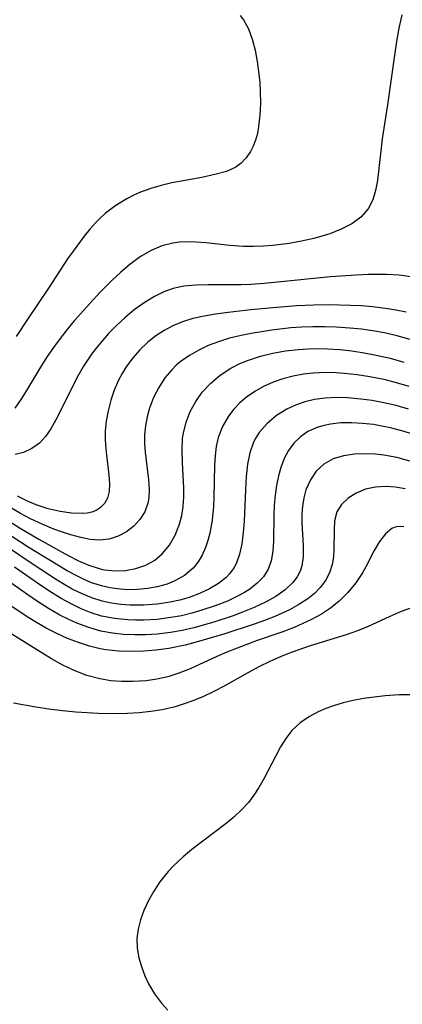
# Model space of a CAD drawing. Header units: inches. Extents: x 1073367 to 1082519, y 1569854 to 1574957.
# Tile 546 of 565: x 1080428 to 1080481, y 1573814 to 1573951. Entities that reach past the tile are written whole.
import ezdxf

# ---------------------------------------------------------------- set-up
doc = ezdxf.new("R2010")
doc.units = ezdxf.units.IN
doc.header["$MEASUREMENT"] = 0
doc.layers.add('CGG_CurvaNivelLidar_v1', color=7, linetype='Continuous', lineweight=30, true_color=0x008008)

msp = doc.modelspace()

# ---------------------------------------------------------------- linework, layer by layer
at = {"layer": 'CGG_CurvaNivelLidar_v1'}
for points in [[(1080480.734, 1573951.8366, 74), (1080480.3274, 1573949.9837, 74), (1080479.9939, 1573948.111, 74), (1080479.7063, 1573946.2257, 74), (1080478.7423, 1573939.3394, 74), (1080478.024, 1573934.591, 74), (1080477.3445, 1573928.7973, 74), (1080477.0827, 1573927.3905, 74), (1080476.6924, 1573926.0879, 74), (1080476.0538, 1573924.8373, 74), (1080475.056, 1573923.7154, 74), (1080473.7889, 1573922.7876, 74), (1080472.3214, 1573922.0165, 74), (1080470.7054, 1573921.379, 74), (1080469.6294, 1573921.0395, 74), (1080468.5192, 1573920.7415, 74), (1080466.8029, 1573920.3613, 74), (1080465.0462, 1573920.0557, 74), (1080463.9276, 1573919.9012, 74), (1080462.8026, 1573919.7774, 74), (1080461.4432, 1573919.6727, 74), (1080460.0833, 1573919.6216, 74), (1080458.7275, 1573919.6316, 74), (1080456.8129, 1573919.7532, 74), (1080453.4941, 1573920.106, 74), (1080452.0872, 1573920.2263, 74), (1080450.7063, 1573920.2659, 74), (1080449.7772, 1573920.2223, 74), (1080448.8648, 1573920.1033, 74), (1080447.3378, 1573919.6976, 74), (1080445.8656, 1573919.0709, 74), (1080444.4494, 1573918.2613, 74), (1080443.7967, 1573917.8198, 74), (1080442.8837, 1573917.1278, 74), (1080441.6209, 1573916.0467, 74), (1080440.39, 1573914.885, 74), (1080438.7707, 1573913.2507, 74), (1080437.302, 1573911.6981, 74), (1080435.1422, 1573909.2714, 74), (1080434.104, 1573908.019, 74), (1080433.1629, 1573906.815, 74), (1080432.2581, 1573905.5878, 74), (1080431.392, 1573904.3401, 74), (1080430.5686, 1573903.074, 74), (1080428.489, 1573899.6062, 74), (1080427.6983, 1573898.3455, 74), (1080426.8645, 1573897.1481, 74)], [(1080458.2247, 1573951.7724, 73.5), (1080458.7084, 1573951.1284, 73.5), (1080459.382, 1573949.8748, 73.5), (1080459.9077, 1573948.464, 73.5), (1080460.3153, 1573946.9406, 73.5), (1080460.6249, 1573945.3411, 73.5), (1080460.8629, 1573943.5802, 73.5), (1080460.977, 1573942.3694, 73.5), (1080461.0471, 1573941.1585, 73.5), (1080461.0594, 1573939.4918, 73.5), (1080460.9782, 1573937.8676, 73.5), (1080460.8066, 1573936.3155, 73.5), (1080460.6348, 1573935.3363, 73.5), (1080460.3904, 1573934.4108, 73.5), (1080460.0663, 1573933.5809, 73.5), (1080459.663, 1573932.8098, 73.5), (1080459.0805, 1573931.9561, 73.5), (1080458.4018, 1573931.2209, 73.5), (1080457.6224, 1573930.6336, 73.5), (1080456.3438, 1573930.0722, 73.5), (1080454.8956, 1573929.6811, 73.5), (1080452.8963, 1573929.23, 73.5), (1080448.7231, 1573928.4599, 73.5), (1080447.2546, 1573928.118, 73.5), (1080445.7997, 1573927.6953, 73.5), (1080444.3774, 1573927.1732, 73.5), (1080443.4205, 1573926.7436, 73.5), (1080442.4889, 1573926.2622, 73.5), (1080440.9503, 1573925.3236, 73.5), (1080439.5146, 1573924.2399, 73.5), (1080438.6999, 1573923.4998, 73.5), (1080438.1489, 1573922.9383, 73.5), (1080437.33, 1573922.0271, 73.5), (1080436.5405, 1573921.0718, 73.5), (1080434.9756, 1573918.9841, 73.5), (1080434.2245, 1573917.8997, 73.5), (1080431.5514, 1573913.8226, 73.5), (1080428.6634, 1573909.567, 73.5), (1080427.0537, 1573907.1149, 73.5)], [(1080482.0103, 1573915.3922, 74.5), (1080480.3685, 1573915.6145, 74.5), (1080478.67, 1573915.7198, 74.5), (1080476.1296, 1573915.7175, 74.5), (1080474.3706, 1573915.6507, 74.5), (1080470.8125, 1573915.4048, 74.5), (1080463.4465, 1573914.6385, 74.5), (1080461.5839, 1573914.474, 74.5), (1080459.7308, 1573914.3547, 74.5), (1080458.3722, 1573914.3056, 74.5), (1080453.8027, 1573914.2981, 74.5), (1080452.076, 1573914.2459, 74.5), (1080450.3985, 1573914.0834, 74.5), (1080448.9136, 1573913.7788, 74.5), (1080447.6033, 1573913.3188, 74.5), (1080446.2951, 1573912.6743, 74.5), (1080444.8736, 1573911.7973, 74.5), (1080443.4971, 1573910.7927, 74.5), (1080442.167, 1573909.6838, 74.5), (1080441.0251, 1573908.6209, 74.5), (1080439.9276, 1573907.4969, 74.5), (1080438.8802, 1573906.3178, 74.5), (1080438.2051, 1573905.491, 74.5), (1080437.5605, 1573904.64, 74.5), (1080436.4426, 1573902.9742, 74.5), (1080435.683, 1573901.6653, 74.5), (1080434.9809, 1573900.3322, 74.5), (1080433.2685, 1573896.8484, 74.5), (1080432.5804, 1573895.5172, 74.5), (1080431.8633, 1573894.2741, 74.5), (1080431.1211, 1573893.1955, 74.5), (1080430.2888, 1573892.2762, 74.5), (1080429.2479, 1573891.5061, 74.5), (1080428.0868, 1573890.9823, 74.5), (1080426.9164, 1573890.7034, 74.5)], [(1080481.3418, 1573910.49, 75), (1080479.9215, 1573910.7695, 75), (1080478.496, 1573911.0053, 75), (1080476.6852, 1573911.2278, 75), (1080475.1519, 1573911.3533, 75), (1080473.6145, 1573911.4321, 75), (1080470.5326, 1573911.4825, 75), (1080468.4408, 1573911.4499, 75), (1080466.1282, 1573911.3471, 75), (1080462.8144, 1573911.1104, 75), (1080459.7481, 1573910.8194, 75), (1080456.5587, 1573910.4482, 75), (1080454.801, 1573910.2047, 75), (1080453.2101, 1573909.9408, 75), (1080451.6575, 1573909.5992, 75), (1080450.2307, 1573909.1633, 75), (1080448.8635, 1573908.5996, 75), (1080447.647, 1573907.9446, 75), (1080446.4959, 1573907.1797, 75), (1080445.4116, 1573906.3188, 75), (1080444.2979, 1573905.2688, 75), (1080443.2802, 1573904.124, 75), (1080442.3734, 1573902.8894, 75), (1080441.8143, 1573901.9742, 75), (1080441.3169, 1573901.0222, 75), (1080440.7217, 1573899.6427, 75), (1080440.2373, 1573898.2221, 75), (1080439.8618, 1573896.777, 75), (1080439.5998, 1573895.3222, 75), (1080439.4686, 1573893.9976, 75), (1080439.4482, 1573892.8501, 75), (1080439.4906, 1573892.0035, 75), (1080439.6323, 1573890.578, 75), (1080439.9664, 1573887.8578, 75), (1080440.0461, 1573886.6053, 75), (1080439.998, 1573885.5481, 75), (1080439.7765, 1573884.6088, 75), (1080439.3641, 1573883.8535, 75), (1080438.7691, 1573883.2508, 75), (1080438.2141, 1573882.9095, 75), (1080437.5827, 1573882.6723, 75), (1080436.9307, 1573882.5445, 75), (1080436.2278, 1573882.4915, 75), (1080434.7568, 1573882.5437, 75), (1080433.1734, 1573882.768, 75), (1080431.5268, 1573883.15, 75), (1080429.859, 1573883.6898, 75), (1080428.6366, 1573884.1932, 75), (1080427.2265, 1573884.8693, 75)], [(1080481.8774, 1573906.6799, 75.5), (1080480.1099, 1573907.1781, 75.5), (1080478.3247, 1573907.5937, 75.5), (1080476.7335, 1573907.8841, 75.5), (1080475.1309, 1573908.1098, 75.5), (1080473.5196, 1573908.2783, 75.5), (1080471.6281, 1573908.4071, 75.5), (1080469.9939, 1573908.4593, 75.5), (1080468.3582, 1573908.4539, 75.5), (1080466.8352, 1573908.3937, 75.5), (1080465.3149, 1573908.2856, 75.5), (1080462.6474, 1573907.9921, 75.5), (1080459.7803, 1573907.5329, 75.5), (1080458.37, 1573907.2433, 75.5), (1080456.7657, 1573906.8463, 75.5), (1080455.2047, 1573906.3651, 75.5), (1080453.8092, 1573905.8268, 75.5), (1080452.4728, 1573905.1986, 75.5), (1080451.2075, 1573904.4793, 75.5), (1080450.0299, 1573903.6627, 75.5), (1080449.3989, 1573903.1422, 75.5), (1080448.7103, 1573902.4766, 75.5), (1080447.7719, 1573901.3491, 75.5), (1080446.9124, 1573900.0269, 75.5), (1080446.1967, 1573898.6142, 75.5), (1080445.6284, 1573897.1337, 75.5), (1080445.2904, 1573895.9242, 75.5), (1080445.0585, 1573894.6933, 75.5), (1080444.9419, 1573893.4504, 75.5), (1080444.943, 1573892.2341, 75.5), (1080445.0297, 1573891.0207, 75.5), (1080445.4993, 1573887.1436, 75.5), (1080445.575, 1573885.865, 75.5), (1080445.5182, 1573884.6436, 75.5), (1080445.3882, 1573883.9152, 75.5), (1080444.9519, 1573882.7199, 75.5), (1080444.2848, 1573881.6414, 75.5), (1080443.4285, 1573880.6968, 75.5), (1080442.4137, 1573879.9123, 75.5), (1080441.2554, 1573879.3144, 75.5), (1080439.9958, 1573878.9279, 75.5), (1080438.6664, 1573878.7772, 75.5), (1080437.376, 1573878.8659, 75.5), (1080436.0511, 1573879.1276, 75.5), (1080434.6929, 1573879.5032, 75.5), (1080433.5013, 1573879.8828, 75.5), (1080432.2963, 1573880.3132, 75.5), (1080430.6772, 1573880.978, 75.5), (1080429.0706, 1573881.738, 75.5), (1080427.6814, 1573882.4771, 75.5), (1080424.5547, 1573884.2954, 75.5)], [(1080423.3624, 1573883.1297, 76), (1080427.6305, 1573880.4237, 76), (1080430.2078, 1573878.8932, 76), (1080434.3206, 1573876.6323, 76), (1080435.7485, 1573875.9119, 76), (1080437.1765, 1573875.2899, 76), (1080438.6126, 1573874.8174, 76), (1080439.1013, 1573874.7018, 76), (1080439.3655, 1573874.6502, 76), (1080440.8315, 1573874.496, 76), (1080442.2829, 1573874.5549, 76), (1080443.7245, 1573874.8284, 76), (1080445.0903, 1573875.3118, 76), (1080446.3432, 1573876.0107, 76), (1080447.3718, 1573876.8617, 76), (1080448.3846, 1573878.0688, 76), (1080449.2003, 1573879.4598, 76), (1080449.8113, 1573880.9926, 76), (1080450.1235, 1573882.2033, 76), (1080450.3183, 1573883.459, 76), (1080450.4033, 1573884.7359, 76), (1080450.4033, 1573886.0313, 76), (1080450.2065, 1573889.5111, 76), (1080450.1504, 1573891.2337, 76), (1080450.2343, 1573892.9244, 76), (1080450.3392, 1573893.6535, 76), (1080450.7238, 1573895.1857, 76), (1080451.3018, 1573896.6567, 76), (1080452.0531, 1573898.0515, 76), (1080452.9693, 1573899.3493, 76), (1080454.1411, 1573900.62, 76), (1080455.4736, 1573901.7441, 76), (1080456.9442, 1573902.7093, 76), (1080458.1913, 1573903.3451, 76), (1080459.3856, 1573903.8301, 76), (1080461.062, 1573904.3632, 76), (1080462.7954, 1573904.7794, 76), (1080464.5687, 1573905.0919, 76), (1080466.3694, 1573905.3046, 76), (1080468.3152, 1573905.4164, 76), (1080470.4173, 1573905.3961, 76), (1080472.1132, 1573905.2819, 76), (1080473.8068, 1573905.0931, 76), (1080475.4948, 1573904.8383, 76), (1080477.1738, 1573904.521, 76), (1080479.1042, 1573904.07, 76), (1080481.05, 1573903.5198, 76)], [(1080481.7778, 1573900.1601, 76.5), (1080480.0293, 1573900.6648, 76.5), (1080478.2684, 1573901.1048, 76.5), (1080477.2787, 1573901.3168, 76.5), (1080476.286, 1573901.5043, 76.5), (1080474.5302, 1573901.777, 76.5), (1080472.7743, 1573901.9708, 76.5), (1080471.0245, 1573902.0732, 76.5), (1080469.2881, 1573902.0641, 76.5), (1080468.3847, 1573902.0055, 76.5), (1080467.0768, 1573901.8455, 76.5), (1080465.6242, 1573901.5698, 76.5), (1080464.2049, 1573901.1983, 76.5), (1080462.8305, 1573900.7289, 76.5), (1080461.5153, 1573900.1536, 76.5), (1080460.2766, 1573899.4636, 76.5), (1080459.1261, 1573898.6617, 76.5), (1080458.1969, 1573897.8648, 76.5), (1080457.3569, 1573896.9889, 76.5), (1080456.6176, 1573896.0373, 76.5), (1080455.7833, 1573894.5977, 76.5), (1080455.1925, 1573893.0365, 76.5), (1080454.9187, 1573891.794, 76.5), (1080454.7591, 1573890.5046, 76.5), (1080454.6746, 1573889.1797, 76.5), (1080454.5759, 1573884.743, 76.5), (1080454.514, 1573883.451, 76.5), (1080454.3237, 1573881.5734, 76.5), (1080454.0043, 1573879.7572, 76.5), (1080453.751, 1573878.7382, 76.5), (1080453.4339, 1573877.7623, 76.5), (1080452.9727, 1573876.7071, 76.5), (1080452.4011, 1573875.7394, 76.5), (1080451.7113, 1573874.8784, 76.5), (1080450.492, 1573873.8442, 76.5), (1080449.0676, 1573873.0478, 76.5), (1080448.0962, 1573872.6612, 76.5), (1080446.6984, 1573872.2685, 76.5), (1080445.3443, 1573872.0284, 76.5), (1080443.9548, 1573871.8999, 76.5), (1080442.546, 1573871.882, 76.5), (1080441.1323, 1573871.9809, 76.5), (1080440.1206, 1573872.1308, 76.5), (1080439.1182, 1573872.3533, 76.5), (1080437.5665, 1573872.8589, 76.5), (1080436.5366, 1573873.2967, 76.5), (1080435.5205, 1573873.7944, 76.5), (1080434.18, 1573874.5262, 76.5), (1080432.8473, 1573875.3085, 76.5), (1080428.7353, 1573877.8099, 76.5), (1080422.2774, 1573881.9909, 76.5)], [(1080481.6794, 1573897.0071, 77), (1080479.9625, 1573897.4837, 77), (1080478.2353, 1573897.8882, 77), (1080476.6354, 1573898.1835, 77), (1080475.0348, 1573898.4027, 77), (1080473.1826, 1573898.5576, 77), (1080471.6177, 1573898.5941, 77), (1080470.0786, 1573898.5248, 77), (1080468.5774, 1573898.3259, 77), (1080467.2435, 1573898.0089, 77), (1080465.9636, 1573897.5673, 77), (1080464.7504, 1573897.0066, 77), (1080463.2835, 1573896.0952, 77), (1080461.9857, 1573895.0028, 77), (1080460.8976, 1573893.7389, 77), (1080460.4208, 1573892.9898, 77), (1080460.1178, 1573892.3868, 77), (1080459.609, 1573890.9298, 77), (1080459.2854, 1573889.3633, 77), (1080459.0822, 1573887.6054, 77), (1080458.9714, 1573885.7955, 77), (1080458.8016, 1573881.4289, 77), (1080458.6833, 1573879.8224, 77), (1080458.4848, 1573878.2774, 77), (1080458.1673, 1573876.8229, 77), (1080457.6844, 1573875.4942, 77), (1080457.3306, 1573874.8376, 77), (1080456.7138, 1573874.0206, 77), (1080456.3003, 1573873.5977, 77), (1080455.2085, 1573872.729, 77), (1080453.959, 1573871.986, 77), (1080452.5896, 1573871.3511, 77), (1080451.13, 1573870.8149, 77), (1080449.8433, 1573870.4378, 77), (1080448.5188, 1573870.1359, 77), (1080446.6728, 1573869.8554, 77), (1080444.7973, 1573869.717, 77), (1080442.9209, 1573869.7199, 77), (1080441.6147, 1573869.8137, 77), (1080440.3207, 1573869.9929, 77), (1080439.0458, 1573870.2699, 77), (1080437.5715, 1573870.736, 77), (1080436.1345, 1573871.3369, 77), (1080434.8682, 1573871.9781, 77), (1080433.6249, 1573872.6895, 77), (1080432.3959, 1573873.4488, 77), (1080428.594, 1573875.9235, 77), (1080422.5856, 1573879.9724, 77)], [(1080482.2792, 1573893.5058, 77.5), (1080480.7385, 1573893.9812, 77.5), (1080479.1892, 1573894.3844, 77.5), (1080478.2144, 1573894.596, 77.5), (1080476.7965, 1573894.8392, 77.5), (1080475.2585, 1573895.0155, 77.5), (1080473.7407, 1573895.0953, 77.5), (1080472.2567, 1573895.0688, 77.5), (1080470.8227, 1573894.919, 77.5), (1080469.9258, 1573894.7435, 77.5), (1080469.0648, 1573894.4954, 77.5), (1080467.6714, 1573893.8665, 77.5), (1080466.6326, 1573893.1494, 77.5), (1080465.7292, 1573892.2678, 77.5), (1080464.989, 1573891.2518, 77.5), (1080464.3862, 1573890.1144, 77.5), (1080463.9103, 1573888.8822, 77.5), (1080463.58, 1573887.702, 77.5), (1080463.3073, 1573886.373, 77.5), (1080463.1125, 1573885.0113, 77.5), (1080462.9904, 1573883.6328, 77.5), (1080462.9313, 1573882.1578, 77.5), (1080462.8691, 1573878.646, 77.5), (1080462.7696, 1573877.2385, 77.5), (1080462.5455, 1573875.9197, 77.5), (1080462.1237, 1573874.7168, 77.5), (1080461.4737, 1573873.6868, 77.5), (1080460.6136, 1573872.7752, 77.5), (1080459.585, 1573871.9672, 77.5), (1080458.8475, 1573871.4953, 77.5), (1080458.0625, 1573871.0568, 77.5), (1080456.4661, 1573870.2989, 77.5), (1080454.7659, 1573869.6274, 77.5), (1080452.9198, 1573869.0144, 77.5), (1080451.5005, 1573868.6135, 77.5), (1080450.0574, 1573868.2695, 77.5), (1080448.5955, 1573867.9935, 77.5), (1080446.6866, 1573867.7542, 77.5), (1080444.7687, 1573867.6454, 77.5), (1080443.6933, 1573867.6421, 77.5), (1080442.6221, 1573867.6823, 77.5), (1080440.7711, 1573867.8664, 77.5), (1080438.9554, 1573868.222, 77.5), (1080437.5041, 1573868.6627, 77.5), (1080436.0865, 1573869.2252, 77.5), (1080434.7032, 1573869.8932, 77.5), (1080433.3316, 1573870.6655, 77.5), (1080431.9853, 1573871.5067, 77.5), (1080430.6536, 1573872.392, 77.5), (1080426.839, 1573874.9934, 77.5)], [(1080481.8691, 1573889.7829, 78), (1080480.0599, 1573890.2706, 78), (1080478.2564, 1573890.6086, 78), (1080477.027, 1573890.7371, 78), (1080475.815, 1573890.7876, 78), (1080474.1829, 1573890.7382, 78), (1080472.6333, 1573890.5227, 78), (1080471.2041, 1573890.0923, 78), (1080469.8973, 1573889.3608, 78), (1080468.847, 1573888.3667, 78), (1080468.0126, 1573887.1481, 78), (1080467.397, 1573885.7616, 78), (1080467.09, 1573884.6597, 78), (1080466.9024, 1573883.5117, 78), (1080466.8257, 1573882.3707, 78), (1080466.8305, 1573881.2201, 78), (1080467.0259, 1573877.9759, 78), (1080467.0233, 1573876.443, 78), (1080466.8487, 1573875.2184, 78), (1080466.6501, 1573874.5791, 78), (1080466.4297, 1573874.0916, 78), (1080466.1985, 1573873.693, 78), (1080465.5826, 1573872.8891, 78), (1080464.4974, 1573871.8701, 78), (1080463.2083, 1573870.956, 78), (1080461.7631, 1573870.136, 78), (1080460.2085, 1573869.406, 78), (1080458.5688, 1573868.7404, 78), (1080457.2593, 1573868.2582, 78), (1080454.5667, 1573867.3704, 78), (1080451.7708, 1573866.5899, 78), (1080450.1729, 1573866.224, 78), (1080448.5638, 1573865.9315, 78), (1080446.6689, 1573865.7026, 78), (1080445.1079, 1573865.6058, 78), (1080443.5506, 1573865.5904, 78), (1080442.0031, 1573865.6605, 78), (1080440.4713, 1573865.8251, 78), (1080438.8513, 1573866.1252, 78), (1080437.1591, 1573866.6051, 78), (1080435.5042, 1573867.2267, 78), (1080434.3047, 1573867.7622, 78), (1080433.1279, 1573868.3589, 78), (1080431.5654, 1573869.2632, 78), (1080430.0368, 1573870.2449, 78), (1080428.5287, 1573871.272, 78), (1080424.2192, 1573874.2765, 78)], [(1080481.1957, 1573885.8918, 78.5), (1080479.8486, 1573886.1269, 78.5), (1080478.5282, 1573886.2245, 78.5), (1080477.0768, 1573886.1403, 78.5), (1080475.7092, 1573885.8501, 78.5), (1080474.3983, 1573885.3295, 78.5), (1080473.2591, 1573884.6166, 78.5), (1080472.3402, 1573883.7343, 78.5), (1080471.7047, 1573882.6917, 78.5), (1080471.3899, 1573881.4655, 78.5), (1080471.3084, 1573880.2044, 78.5), (1080471.3054, 1573877.496, 78.5), (1080471.2204, 1573876.4382, 78.5), (1080471.0367, 1573875.3909, 78.5), (1080470.7278, 1573874.3754, 78.5), (1080470.1609, 1573873.2232, 78.5), (1080469.3913, 1573872.1672, 78.5), (1080468.5834, 1573871.3503, 78.5), (1080467.6613, 1573870.6092, 78.5), (1080466.4324, 1573869.8065, 78.5), (1080465.0989, 1573869.0832, 78.5), (1080463.0724, 1573868.1695, 78.5), (1080461.6474, 1573867.6129, 78.5), (1080460.1872, 1573867.0864, 78.5), (1080456.1223, 1573865.7454, 78.5), (1080452.4451, 1573864.6604, 78.5), (1080450.5948, 1573864.1894, 78.5), (1080448.3178, 1573863.7207, 78.5), (1080446.5566, 1573863.4709, 78.5), (1080444.7928, 1573863.3206, 78.5), (1080443.0338, 1573863.2713, 78.5), (1080441.287, 1573863.3327, 78.5), (1080439.5608, 1573863.5233, 78.5), (1080438.7762, 1573863.6616, 78.5), (1080437.26, 1573864.0323, 78.5), (1080435.7218, 1573864.5239, 78.5), (1080434.2046, 1573865.1074, 78.5), (1080432.7124, 1573865.7746, 78.5), (1080431.2511, 1573866.5229, 78.5), (1080429.906, 1573867.2998, 78.5), (1080428.5853, 1573868.1271, 78.5), (1080426.3387, 1573869.6363, 78.5)], [(1080481.0345, 1573880.6842, 79), (1080480.0209, 1573880.6258, 79), (1080479.6949, 1573880.5279, 79), (1080479.3748, 1573880.3798, 79), (1080478.4669, 1573879.6428, 79), (1080477.6638, 1573878.5881, 79), (1080476.9188, 1573877.3206, 79), (1080475.7439, 1573875.0746, 79), (1080475.2647, 1573874.2198, 79), (1080474.337, 1573872.8185, 79), (1080473.2528, 1573871.4891, 79), (1080472.014, 1573870.2688, 79), (1080470.827, 1573869.3333, 79), (1080469.5446, 1573868.4941, 79), (1080468.1863, 1573867.7399, 79), (1080466.9856, 1573867.1604, 79), (1080465.7499, 1573866.6308, 79), (1080464.0664, 1573865.9917, 79), (1080460.6318, 1573864.8023, 79), (1080457.8174, 1573863.765, 79), (1080456.3981, 1573863.1866, 79), (1080455.001, 1573862.5738, 79), (1080451.261, 1573860.8521, 79), (1080449.7241, 1573860.2567, 79), (1080448.1561, 1573859.7737, 79), (1080446.6584, 1573859.443, 79), (1080445.1411, 1573859.2242, 79), (1080443.3061, 1573859.0982, 79), (1080441.7689, 1573859.1064, 79), (1080440.2397, 1573859.2243, 79), (1080438.7276, 1573859.4643, 79), (1080436.8966, 1573859.9468, 79), (1080435.1185, 1573860.6235, 79), (1080433.5398, 1573861.3995, 79), (1080431.9957, 1573862.2759, 79), (1080429.0409, 1573864.0778, 79), (1080424.961, 1573866.6393, 79)], [(1080482.3811, 1573869.468, 79.5), (1080480.676, 1573868.8444, 79.5), (1080478.9983, 1573868.1178, 79.5), (1080476.0827, 1573866.7448, 79.5), (1080474.5709, 1573866.1521, 79.5), (1080473.0106, 1573865.6247, 79.5), (1080467.9914, 1573864.0568, 79.5), (1080465.501, 1573863.2031, 79.5), (1080464.2701, 1573862.7299, 79.5), (1080462.4853, 1573861.9518, 79.5), (1080460.7338, 1573861.0954, 79.5), (1080458.8714, 1573860.1012, 79.5), (1080456.023, 1573858.4752, 79.5), (1080454.5829, 1573857.7042, 79.5), (1080453.1432, 1573857.0254, 79.5), (1080451.6702, 1573856.4233, 79.5), (1080450.1691, 1573855.8982, 79.5), (1080449.1998, 1573855.6066, 79.5), (1080447.3984, 1573855.1787, 79.5), (1080445.8053, 1573854.9206, 79.5), (1080444.1923, 1573854.7496, 79.5), (1080442.5651, 1573854.6507, 79.5), (1080440.9287, 1573854.6136, 79.5), (1080438.4737, 1573854.661, 79.5), (1080435.3728, 1573854.8617, 79.5), (1080433.4926, 1573855.0372, 79.5), (1080431.6259, 1573855.2604, 79.5), (1080429.7811, 1573855.5423, 79.5), (1080426.7075, 1573856.0974, 79.5)], [(1080482.2994, 1573857.2699, 80), (1080480.3652, 1573857.2494, 80), (1080478.431, 1573857.1221, 80), (1080476.9159, 1573856.9529, 80), (1080475.4154, 1573856.7266, 80), (1080473.9907, 1573856.4546, 80), (1080472.595, 1573856.1254, 80), (1080471.2382, 1573855.7308, 80), (1080470.1589, 1573855.3484, 80), (1080469.1223, 1573854.9048, 80), (1080467.9041, 1573854.2554, 80), (1080466.5871, 1573853.3483, 80), (1080465.4354, 1573852.2756, 80), (1080464.5931, 1573851.2041, 80), (1080463.8585, 1573850.028, 80), (1080463.1869, 1573848.7823, 80), (1080461.5601, 1573845.5853, 80), (1080460.8654, 1573844.3759, 80), (1080460.1623, 1573843.3148, 80), (1080459.3833, 1573842.3028, 80), (1080458.4238, 1573841.2438, 80), (1080457.3789, 1573840.2544, 80), (1080456.2882, 1573839.3466, 80), (1080451.5037, 1573835.7282, 80), (1080450.3054, 1573834.7333, 80), (1080448.9645, 1573833.4827, 80), (1080448.2268, 1573832.6902, 80), (1080447.0776, 1573831.2393, 80), (1080446.2301, 1573829.9568, 80), (1080445.4865, 1573828.6316, 80), (1080444.8521, 1573827.2785, 80), (1080444.3658, 1573825.9814, 80), (1080444.0207, 1573824.6739, 80), (1080443.8563, 1573823.3583, 80), (1080443.9073, 1573822.007, 80), (1080444.1499, 1573820.6566, 80), (1080444.5454, 1573819.3146, 80), (1080444.9822, 1573818.1863, 80), (1080445.5056, 1573817.0806, 80), (1080446.3292, 1573815.6754, 80), (1080447.31, 1573814.3553, 80), (1080448.1764, 1573813.4122, 80)]]:
    msp.add_polyline3d(points, dxfattribs=at)

doc.saveas('drawing.dxf')
